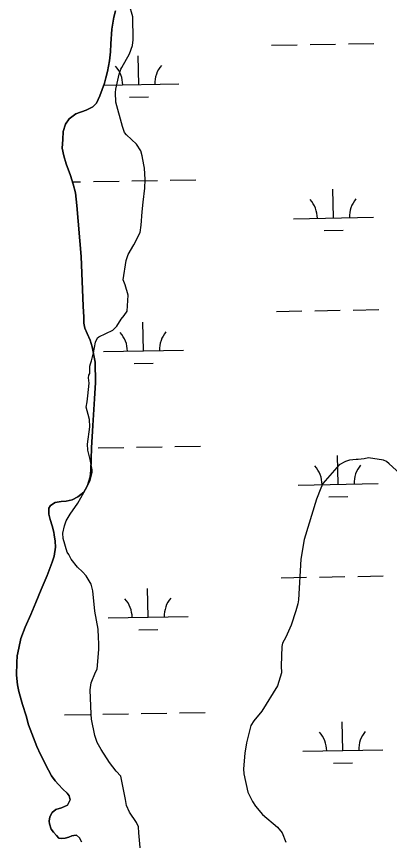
# Model space of a CAD drawing. Extents: x 3903937 to 3942190, y 260677 to 286651.
# Drawn here: x 3916320 to 3916787, y 268594 to 269623 of the extents above; entities that cross this region are included whole.
import ezdxf

# ---------------------------------------------------------------- set-up
doc = ezdxf.new("R2010")
doc.units = 0
for name, color, linetype in [('V-SITE-VEGE', 7, 'Continuous'), ('V-TOPO-SHOR', 7, 'Continuous'), ('V-WETL-SWMP', 7, 'Continuous')]:
    doc.layers.add(name, color=color, linetype=linetype)

msp = doc.modelspace()

# ---------------------------------------------------------------- linework, layer by layer
at = {"layer": 'V-SITE-VEGE'}
for points in [[(3916412.1, 269110.6), (3916411.6, 269119.8), (3916410.1, 269125.9), (3916407.6, 269135.2), (3916408.7, 269141.8), (3916409.7, 269149.5), (3916411.3, 269165.3), (3916410.3, 269172), (3916410.8, 269175.1), (3916411.9, 269177.1), (3916411.9, 269186.3), (3916413, 269189.4), (3916414, 269193), (3916416.6, 269203.2), (3916419.2, 269216.5), (3916421.8, 269221.6), (3916423.3, 269223.1), (3916440.8, 269231.2), (3916445.9, 269236.3), (3916451.1, 269245), (3916455.2, 269249.6), (3916458.8, 269255.2), (3916459.9, 269275.2), (3916456.3, 269288), (3916453.8, 269294.1), (3916457.5, 269318.2), (3916460.1, 269325.8), (3916467.3, 269338.1), (3916475, 269353.4), (3916476.1, 269362.6), (3916477.7, 269379), (3916478.8, 269391.3), (3916480.9, 269408.7), (3916481.5, 269419.4), (3916480.5, 269433.8), (3916479.5, 269437.9), (3916477.5, 269449.1), (3916476, 269455.3), (3916470.4, 269463.5), (3916458.1, 269475.3), (3916455.6, 269478.4), (3916453.1, 269485.6), (3916444.5, 269516.3), (3916444, 269528.1), (3916444.6, 269532.2), (3916448.7, 269551.1), (3916450.8, 269557.2), (3916452.3, 269559.3), (3916461.6, 269576.6), (3916465.3, 269586.9), (3916466.3, 269594), (3916465.9, 269622.7), (3916461.4, 269638.6)], [(3916476.9, 268567.3), (3916473.5, 268603.6), (3916473, 268610.8), (3916470.5, 268616.4), (3916461.8, 268629.3), (3916457.8, 268637.5), (3916456.8, 268645.1), (3916450.8, 268674.3), (3916445.1, 268680.5), (3916436.5, 268691.3), (3916426.3, 268707.7), (3916421.2, 268716.4), (3916418.2, 268725.1), (3916414.2, 268745.6), (3916413.7, 268751.8), (3916412.3, 268782), (3916413.9, 268790.7), (3916419, 268804), (3916421.1, 268808), (3916423.3, 268832.6), (3916423.3, 268839.8), (3916422.8, 268847.4), (3916422.3, 268857.7), (3916418.3, 268880.2), (3916415.9, 268905.8), (3916413.9, 268914), (3916407.3, 268924.3), (3916402.7, 268929.4), (3916396.6, 268935.1), (3916388.9, 268945.3), (3916385.9, 268951), (3916383.8, 268954.1), (3916378.8, 268971), (3916378.3, 268977.6), (3916380.4, 268986.8), (3916382.5, 268993), (3916387.6, 269001.7), (3916396.9, 269015.4), (3916408.2, 269035.3), (3916412.4, 269043.5), (3916415, 269053.7), (3916415, 269056.8), (3916412.5, 269069.6), (3916409.4, 269081.4), (3916409, 269089.1), (3916412.1, 269110.6)], [(3916812.6, 269040.8), (3916786.6, 269064.5), (3916783, 269067.1), (3916779.4, 269069.1), (3916760.5, 269071.8), (3916755.4, 269070.8), (3916747.7, 269069.8), (3916745.1, 269069.8), (3916736.9, 269068.8), (3916731.8, 269067.3), (3916724.1, 269063.2), (3916703.6, 269039.8), (3916701, 269034.1), (3916695.8, 269020.3), (3916680.2, 268969.7), (3916676, 268945.2), (3916673.3, 268894.5), (3916672.2, 268889.4), (3916669.6, 268880.7), (3916663.9, 268862.8), (3916657.2, 268848), (3916653.1, 268840.4), (3916652.1, 268836.3), (3916651.4, 268812.2), (3916651.9, 268803.5), (3916646.7, 268787.2), (3916627.2, 268755.5), (3916617.4, 268743.3), (3916613.3, 268737.6), (3916608.1, 268715.7), (3916606, 268702.9), (3916604.3, 268683.4), (3916604.8, 268677.3), (3916609.8, 268654.2), (3916615.4, 268642.4), (3916619.5, 268636.8), (3916628.2, 268626.5), (3916647, 268610.6), (3916652.6, 268603.4), (3916657.2, 268591.6)]]:
    msp.add_lwpolyline(points, dxfattribs=at)
at = {"layer": 'V-TOPO-SHOR'}
for points in [[(3916444.2, 269630.2), (3916442, 269622.3), (3916439.6, 269607.5), (3916438.3, 269589.1), (3916438.1, 269578.9), (3916436.6, 269567.9), (3916434, 269554.6), (3916432.1, 269546.4), (3916430.4, 269539.7), (3916424.7, 269524.2), (3916420.5, 269515.1), (3916415.8, 269510.2), (3916407.4, 269506.1), (3916394.5, 269501.4), (3916386.1, 269495.4), (3916381.7, 269488.7), (3916378.7, 269479.7), (3916378.1, 269469.4), (3916377.4, 269458.7), (3916379.4, 269449.3), (3916382.4, 269439.2), (3916387.8, 269424.5), (3916391.4, 269413.7), (3916394.1, 269402.8), (3916395.7, 269387.2), (3916401.4, 269323.5), (3916403.8, 269261.3), (3916404.4, 269247.7), (3916404.5, 269240.2), (3916406, 269233.8), (3916408.8, 269227.2), (3916412.6, 269218.8), (3916415, 269210.4), (3916418.7, 269191.5), (3916419.1, 269166), (3916417.8, 269145.4), (3916415.7, 269112.3), (3916414.2, 269084.5), (3916413.7, 269070.3), (3916413.2, 269056.5), (3916412.6, 269048), (3916409.1, 269037.1), (3916404.4, 269029), (3916397.2, 269023.3), (3916389.8, 269019.6), (3916382.4, 269017.9), (3916376.2, 269017.2), (3916368.9, 269016), (3916362.9, 269012.4), (3916360.9, 269009.1), (3916360.8, 269001.7), (3916362.4, 268995), (3916364.8, 268986.8), (3916366.9, 268979.2), (3916367.6, 268975.6), (3916368.8, 268967.8), (3916369.1, 268960.1), (3916367.3, 268948.9), (3916364.9, 268941.5), (3916358.5, 268924.9), (3916351.1, 268907.4), (3916344.6, 268891.3), (3916338.3, 268876), (3916331.2, 268860.5), (3916325.7, 268846.3), (3916323.2, 268834.2), (3916321.3, 268824.7)], [(3916321.3, 268824.7), (3916320.7, 268816.3), (3916320.3, 268800.4), (3916321.6, 268788.3), (3916323.2, 268780.1), (3916328, 268763.7), (3916332.3, 268749.6), (3916335.2, 268738.2), (3916345.8, 268711.2), (3916350.3, 268701.1), (3916360.5, 268681.7), (3916364.3, 268674.7), (3916368.8, 268668.3), (3916373, 268663.7), (3916378.3, 268657.8), (3916383.6, 268652.8), (3916386.4, 268649.7), (3916387.3, 268644.8), (3916384, 268638), (3916376.6, 268634.7), (3916369.7, 268632.4), (3916365.1, 268628.9), (3916362.1, 268623.5), (3916361.2, 268618), (3916361.5, 268614.8), (3916363.8, 268608), (3916366.8, 268604.2), (3916370.3, 268600), (3916373.2, 268596.8), (3916376.8, 268596.2), (3916381.4, 268596.7), (3916385.9, 268598), (3916389.7, 268599.5), (3916392.1, 268600.2), (3916395.2, 268600.5), (3916399.3, 268597), (3916401.7, 268592)]]:
    msp.add_lwpolyline(points, dxfattribs=at)
at = {"layer": 'V-WETL-SWMP'}
for p, q in [((3916442, 269622.3), (3916444.2, 269630.2)), ((3916439.6, 269607.5), (3916442, 269622.3)), ((3916438.3, 269589.1), (3916439.6, 269607.5)), ((3916438.1, 269578.9), (3916438.3, 269589.1)), ((3916639.5, 269587.4), (3916671.5, 269587.9)), ((3916687.5, 269588.2), (3916719.5, 269588.8)), ((3916735.5, 269589.1), (3916767.5, 269589.6)), ((3916436.6, 269567.9), (3916438.1, 269578.9)), ((3916473.3, 269538), (3916472.7, 269574)), ((3916434, 269554.6), (3916436.6, 269567.9)), ((3916432.1, 269546.4), (3916434, 269554.6)), ((3916430.4, 269539.7), (3916432.1, 269546.4)), ((3916424.7, 269524.2), (3916430.4, 269539.7)), ((3916429.5, 269537.2), (3916523.3, 269538.9)), ((3916420.5, 269515.1), (3916424.7, 269524.2)), ((3916461.6, 269522.4), (3916485.6, 269522.8)), ((3916415.8, 269510.2), (3916420.5, 269515.1)), ((3916394.5, 269501.4), (3916407.4, 269506.1)), ((3916407.4, 269506.1), (3916415.8, 269510.2)), ((3916381.7, 269488.7), (3916386.1, 269495.4)), ((3916386.1, 269495.4), (3916394.5, 269501.4)), ((3916378.7, 269479.7), (3916381.7, 269488.7)), ((3916378.1, 269469.4), (3916378.7, 269479.7)), ((3916377.4, 269458.7), (3916378.1, 269469.4)), ((3916379.4, 269449.3), (3916377.4, 269458.7)), ((3916382.4, 269439.2), (3916379.4, 269449.3)), ((3916387.8, 269424.5), (3916382.4, 269439.2)), ((3916391.4, 269413.7), (3916387.8, 269424.5)), ((3916390.5, 269416.5), (3916400.6, 269416.6)), ((3916394.1, 269402.8), (3916391.4, 269413.7)), ((3916416.6, 269416.9), (3916448.6, 269417.5)), ((3916464.6, 269417.8), (3916496.6, 269418.3)), ((3916512.6, 269418.6), (3916544.6, 269419.2)), ((3916395.7, 269387.2), (3916394.1, 269402.8)), ((3916716.8, 269371.5), (3916716.1, 269407.4)), ((3916401.4, 269323.5), (3916395.7, 269387.2)), ((3916666.8, 269370.6), (3916766.8, 269372.3)), ((3916705, 269355.8), (3916729, 269356.2)), ((3916403.8, 269261.3), (3916401.4, 269323.5)), ((3916404.4, 269247.7), (3916403.8, 269261.3)), ((3916645.4, 269254.7), (3916677.4, 269255.3)), ((3916693.4, 269255.6), (3916725.4, 269256.2)), ((3916741.4, 269256.4), (3916773.4, 269257)), ((3916404.5, 269240.2), (3916404.4, 269247.7)), ((3916406, 269233.8), (3916404.5, 269240.2)), ((3916479.2, 269205.4), (3916478.5, 269241.4)), ((3916408.8, 269227.2), (3916406, 269233.8)), ((3916412.6, 269218.8), (3916408.8, 269227.2)), ((3916415, 269210.4), (3916412.6, 269218.8)), ((3916418.7, 269191.5), (3916415, 269210.4)), ((3916429.2, 269204.5), (3916529.2, 269206.3)), ((3916419.1, 269166), (3916418.7, 269191.5)), ((3916467.5, 269189.7), (3916491.5, 269190.2)), ((3916417.8, 269145.4), (3916419.1, 269166)), ((3916415.7, 269112.3), (3916417.8, 269145.4)), ((3916414.2, 269084.5), (3916415.7, 269112.3)), ((3916413.7, 269070.3), (3916414.2, 269084.5)), ((3916422.5, 269084.3), (3916454.5, 269084.9)), ((3916470.5, 269085.1), (3916502.4, 269085.7)), ((3916518.4, 269086), (3916550.4, 269086.5)), ((3916413.2, 269056.5), (3916413.7, 269070.3)), ((3916722.6, 269038.8), (3916722, 269074.8)), ((3916412.6, 269048), (3916413.2, 269056.5)), ((3916409.1, 269037.1), (3916412.6, 269048)), ((3916672.6, 269037.9), (3916772.6, 269039.7)), ((3916397.2, 269023.3), (3916404.4, 269029)), ((3916404.4, 269029), (3916409.1, 269037.1)), ((3916376.2, 269017.2), (3916382.4, 269017.9)), ((3916382.4, 269017.9), (3916389.8, 269019.6)), ((3916389.8, 269019.6), (3916397.2, 269023.3)), ((3916710.9, 269023.2), (3916734.9, 269023.6)), ((3916360.8, 269001.7), (3916360.9, 269009.1)), ((3916360.9, 269009.1), (3916362.9, 269012.4)), ((3916362.9, 269012.4), (3916368.9, 269016)), ((3916368.9, 269016), (3916376.2, 269017.2)), ((3916362.4, 268995), (3916360.8, 269001.7)), ((3916364.8, 268986.8), (3916362.4, 268995)), ((3916366.9, 268979.2), (3916364.8, 268986.8)), ((3916367.6, 268975.6), (3916366.9, 268979.2)), ((3916368.8, 268967.8), (3916367.6, 268975.6)), ((3916369.1, 268960.1), (3916368.8, 268967.8)), ((3916367.3, 268948.9), (3916369.1, 268960.1)), ((3916364.9, 268941.5), (3916367.3, 268948.9)), ((3916358.5, 268924.9), (3916364.9, 268941.5)), ((3916351.1, 268907.4), (3916358.5, 268924.9)), ((3916651.3, 268922.1), (3916683.3, 268922.7)), ((3916699.2, 268923), (3916731.2, 268923.5)), ((3916747.2, 268923.8), (3916779.2, 268924.4)), ((3916344.6, 268891.3), (3916351.1, 268907.4)), ((3916485, 268872.8), (3916484.4, 268908.8)), ((3916338.3, 268876), (3916344.6, 268891.3)), ((3916331.2, 268860.5), (3916338.3, 268876)), ((3916435, 268871.9), (3916535, 268873.6)), ((3916325.7, 268846.3), (3916331.2, 268860.5)), ((3916473.3, 268857.1), (3916497.3, 268857.5)), ((3916323.2, 268834.2), (3916325.7, 268846.3)), ((3916321.3, 268824.7), (3916323.2, 268834.2)), ((3916320.7, 268816.3), (3916321.3, 268824.7)), ((3916320.3, 268800.4), (3916320.7, 268816.3)), ((3916321.6, 268788.3), (3916320.3, 268800.4)), ((3916323.2, 268780.1), (3916321.6, 268788.3)), ((3916328, 268763.7), (3916323.2, 268780.1)), ((3916332.3, 268749.6), (3916328, 268763.7)), ((3916380.3, 268750.8), (3916412.3, 268751.4)), ((3916428.3, 268751.7), (3916460.3, 268752.2)), ((3916476.3, 268752.5), (3916508.3, 268753.1)), ((3916524.3, 268753.4), (3916556.3, 268753.9)), ((3916335.2, 268738.2), (3916332.3, 268749.6)), ((3916728.5, 268706.2), (3916727.8, 268742.2)), ((3916345.8, 268711.2), (3916335.2, 268738.2)), ((3916350.3, 268701.1), (3916345.8, 268711.2)), ((3916360.5, 268681.7), (3916350.3, 268701.1)), ((3916678.5, 268705.3), (3916778.5, 268707.1)), ((3916716.8, 268690.6), (3916740.7, 268691)), ((3916364.3, 268674.7), (3916360.5, 268681.7)), ((3916368.8, 268668.3), (3916364.3, 268674.7)), ((3916373, 268663.7), (3916368.8, 268668.3)), ((3916378.3, 268657.8), (3916373, 268663.7)), ((3916383.6, 268652.8), (3916378.3, 268657.8)), ((3916386.4, 268649.7), (3916383.6, 268652.8)), ((3916387.3, 268644.8), (3916386.4, 268649.7)), ((3916376.6, 268634.7), (3916384, 268638)), ((3916384, 268638), (3916387.3, 268644.8)), ((3916362.1, 268623.5), (3916365.1, 268628.9)), ((3916365.1, 268628.9), (3916369.7, 268632.4)), ((3916369.7, 268632.4), (3916376.6, 268634.7)), ((3916361.2, 268618), (3916362.1, 268623.5)), ((3916361.5, 268614.8), (3916361.2, 268618)), ((3916363.8, 268608), (3916361.5, 268614.8)), ((3916366.8, 268604.2), (3916363.8, 268608)), ((3916370.3, 268600), (3916366.8, 268604.2)), ((3916373.2, 268596.8), (3916370.3, 268600)), ((3916376.8, 268596.2), (3916373.2, 268596.8)), ((3916381.4, 268596.7), (3916376.8, 268596.2)), ((3916385.9, 268598), (3916381.4, 268596.7)), ((3916389.7, 268599.5), (3916385.9, 268598)), ((3916392.1, 268600.2), (3916389.7, 268599.5)), ((3916395.2, 268600.5), (3916392.1, 268600.2)), ((3916399.3, 268597), (3916395.2, 268600.5)), ((3916401.7, 268592), (3916399.3, 268597))]:
    msp.add_line(p, q, dxfattribs=at)
for centre, start, end in [((3916418.1, 269537.5), 0.2366, 41.7802), ((3916528.6, 269539.5), 140.2366, 181.7802), ((3916661.5, 269371), 0.2366, 41.7802), ((3916772, 269372.9), 140.2366, 181.7802), ((3916423.9, 269204.9), 0.2366, 41.7802), ((3916534.4, 269206.8), 140.2366, 181.7802), ((3916667.4, 269038.3), 0.2366, 41.7802), ((3916777.8, 269040.3), 140.2366, 181.7802), ((3916429.8, 268872.3), 0.2366, 41.7802), ((3916540.3, 268874.2), 140.2366, 181.7802), ((3916783.7, 268707.7), 140.2366, 181.7802), ((3916673.2, 268705.7), 0.2366, 41.7802)]:
    msp.add_arc(centre, 35.2, start, end, dxfattribs=at)

doc.saveas('drawing.dxf')
